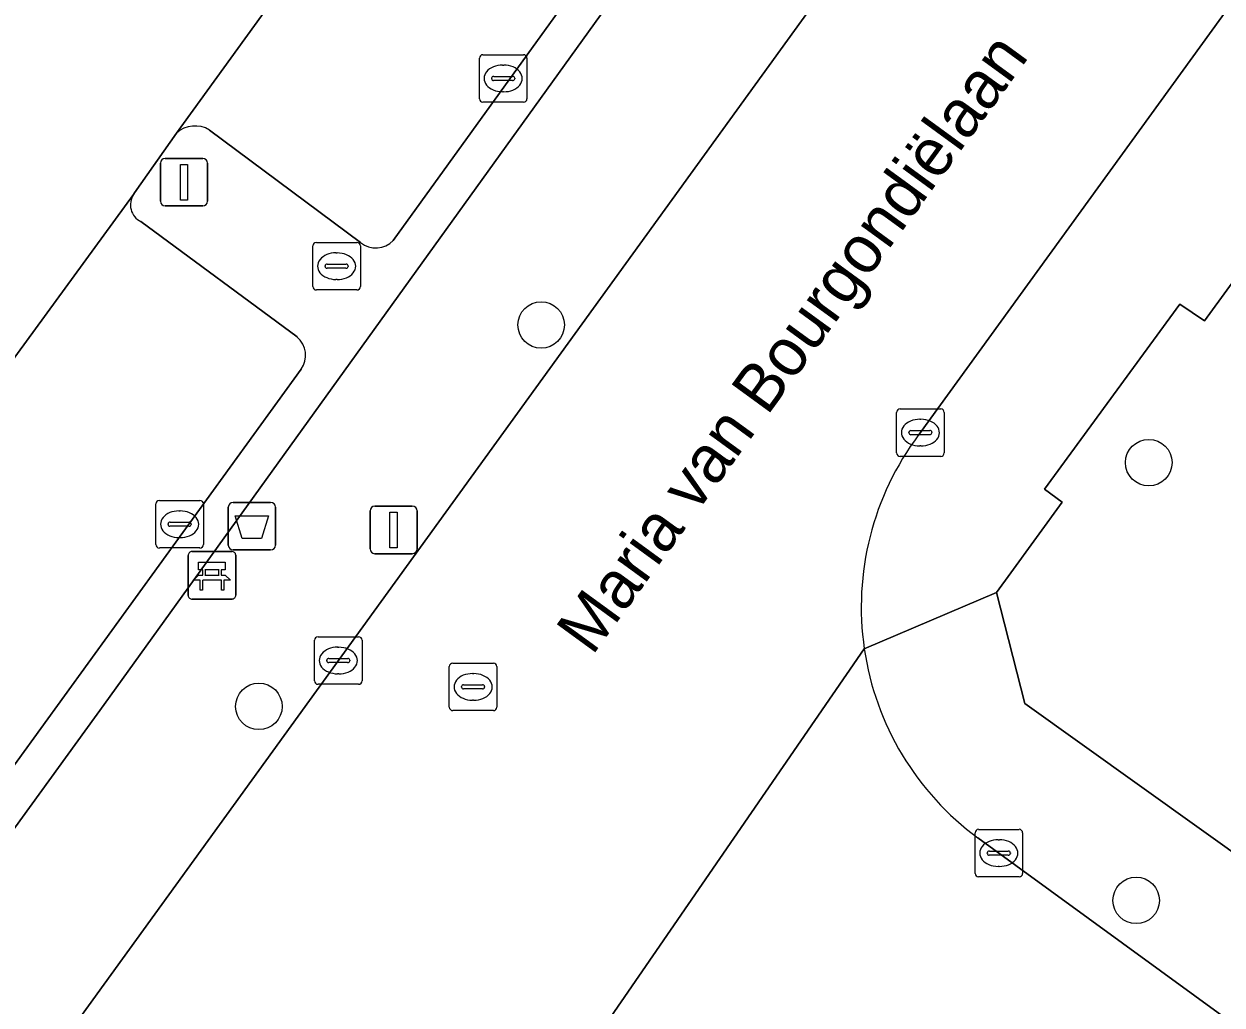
# Model space of a CAD drawing. Extents: x 159674 to 160531, y 382172 to 382904.
# Drawn here: x 159998.31 to 160023.5, y 382457.43 to 382478.06 of the extents above; entities that cross this region are included whole.
import ezdxf

# ---------------------------------------------------------------- set-up
doc = ezdxf.new("R2010")
doc.units = 0
for name, color, linetype in [('IMGEO_Afvalbak', 7, 'Continuous'), ('IMGEO_Bank', 7, 'Continuous'), ('IMGEO_Boom', 7, 'Continuous'), ('IMGEO_Groenvoorziening', 7, 'Continuous'), ('IMGEO_Kolk', 7, 'Continuous'), ('IMGEO_Lichtmast', 7, 'Continuous'), ('IMGEO_Openbare_ruimte_label', 7, 'Continuous'), ('IMGEO_Parkeervlak_open', 7, 'Continuous'), ('IMGEO_Rijbaan_lokaal_open', 7, 'Continuous'), ('IMGEO_Rioolput', 7, 'Continuous'), ('IMGEO_Voetpad_open', 7, 'Continuous')]:
    doc.layers.add(name, color=color, linetype=linetype)

msp = doc.modelspace()

# ---------------------------------------------------------------- linework, layer by layer
at = {"layer": 'IMGEO_Afvalbak'}
for p, q in [((160002.607, 382467.102), (160002.607, 382467.902)), ((160002.607, 382467.902), (160002.607, 382467.102)), ((160002.707, 382468.002), (160003.497, 382468.002)), ((160003.497, 382468.002), (160002.707, 382468.002)), ((160003.597, 382467.902), (160003.597, 382467.102)), ((160003.597, 382467.102), (160003.597, 382467.902)), ((160003.497, 382467.002), (160002.707, 382467.002)), ((160002.707, 382467.002), (160003.497, 382467.002))]:
    msp.add_line(p, q, dxfattribs=at)
msp.add_lwpolyline([(160002.75, 382467.716), (160003.454, 382467.716), (160003.305, 382467.246), (160002.899, 382467.246), (160002.75, 382467.716)], dxfattribs=at)
for centre, start, end in [((160002.707, 382467.902), 90, 180), ((160002.707, 382467.902), 90, 180), ((160003.497, 382467.902), 0, 90), ((160003.497, 382467.902), 360, 90), ((160002.707, 382467.102), 180, 270), ((160002.707, 382467.102), 180, 270), ((160003.497, 382467.102), 270, 0), ((160003.497, 382467.102), 270, 0)]:
    msp.add_arc(centre, 0.1, start, end, dxfattribs=at)
at = {"layer": 'IMGEO_Bank'}
for p, q in [((160001.764, 382466.044), (160001.764, 382466.885)), ((160001.764, 382466.885), (160001.764, 382466.044)), ((160001.839, 382466.969), (160002.68, 382466.969)), ((160002.68, 382466.969), (160001.839, 382466.969)), ((160002.764, 382466.894), (160002.764, 382466.053)), ((160002.764, 382466.053), (160002.764, 382466.894)), ((160002.461, 382466.367), (160002.068, 382466.367)), ((160002.073, 382466.475), (160002.073, 382466.581)), ((160002.117, 382466.581), (160002.117, 382466.475)), ((160002.405, 382466.587), (160002.123, 382466.587)), ((160002.123, 382466.469), (160002.405, 382466.469)), ((160002.411, 382466.475), (160002.411, 382466.581)), ((160002.455, 382466.581), (160002.455, 382466.475)), ((160002.689, 382465.969), (160001.848, 382465.969)), ((160001.848, 382465.969), (160002.689, 382465.969))]:
    msp.add_line(p, q, dxfattribs=at)
for points in [[(160002.067, 382466.587), (160001.981, 382466.587), (160001.981, 382466.748), (160002.544, 382466.748), (160002.544, 382466.587), (160002.461, 382466.587)], [(160002.011, 382466.367), (160001.869, 382466.367), (160001.981, 382466.469), (160002.067, 382466.469)], [(160002.061, 382466.36), (160002.061, 382466.153), (160002.018, 382466.153), (160002.018, 382466.36)], [(160002.461, 382466.469), (160002.544, 382466.469), (160002.656, 382466.367), (160002.517, 382466.367)], [(160002.511, 382466.36), (160002.511, 382466.153), (160002.467, 382466.153), (160002.467, 382466.36)]]:
    msp.add_lwpolyline(points, dxfattribs=at)
for centre, radius, start, end in [((160001.842, 382466.891), 0.0779, 92.4484, 184.2845), ((160001.842, 382466.891), 0.0779, 92.4484, 184.2845), ((160002.686, 382466.891), 0.0779, 2.4484, 94.2845), ((160002.686, 382466.891), 0.0779, 2.4484, 94.2845), ((160002.011, 382466.36), 0.00671, 2.8957, 87.1043), ((160002.068, 382466.36), 0.00671, 92.8957, 177.1043), ((160002.066, 382466.58), 0.00671, 2.8957, 87.1043), ((160002.066, 382466.476), 0.00671, 272.8957, 357.1043), ((160002.123, 382466.58), 0.00671, 92.8957, 177.1043), ((160002.123, 382466.476), 0.00671, 182.8957, 267.1043), ((160002.405, 382466.58), 0.00671, 2.8957, 87.1043), ((160002.405, 382466.476), 0.00671, 272.8957, 357.1043), ((160002.462, 382466.58), 0.00671, 92.8957, 177.1043), ((160002.462, 382466.476), 0.00671, 182.8957, 267.1043), ((160002.46, 382466.36), 0.00671, 2.8957, 87.1043), ((160002.517, 382466.36), 0.00671, 92.8957, 177.1043), ((160001.842, 382466.047), 0.0779, 182.4484, 274.2845), ((160001.842, 382466.047), 0.0779, 182.4484, 274.2845), ((160002.686, 382466.047), 0.0779, 272.4484, 4.2845), ((160002.686, 382466.047), 0.0779, 272.4484, 4.2845)]:
    msp.add_arc(centre, radius, start, end, dxfattribs=at)
at = {"layer": 'IMGEO_Boom'}
for centre in [(160009.184, 382471.733), (160021.959, 382468.838), (160003.25, 382463.712), (160021.694, 382459.633)]:
    msp.add_circle(centre, 0.489, dxfattribs=at)
at = {"layer": 'IMGEO_Groenvoorziening'}
for points in [[(159981.244, 382437.887), (159985.646, 382443.958), (160000, 382463.753), (160017.37, 382487.892), (160016.763, 382488.325), (160006.076, 382473.508)], [(160001.516, 382475.768), (160000.638, 382474.511), (160000.615, 382474.478)], [(160005.388, 382473.465), (160002.211, 382475.832)], [(160000.766, 382473.907), (160004.053, 382471.48)], [(160004.14, 382470.802), (159993.682, 382456.376)]]:
    msp.add_lwpolyline(points, dxfattribs=at)
msp.add_lwpolyline([(160037.642, 382478.923), (160031.503, 382483.33), (160023.13, 382471.823), (160022.611, 382472.173), (160019.765, 382468.28), (160020.141, 382468.006), (160019.056, 382466.519), (160018.758, 382466.11), (160019.353, 382463.773), (160024.222, 382460.289), (160027.135, 382464.334)], close=True, dxfattribs=at)
for centre, radius, start, end in [((160001.907, 382475.331), 0.586, 58.7458, 131.7769), ((160000.944, 382474.26), 0.395, 146.4119, 243.2135), ((160005.709, 382473.859), 0.508, 230.831, 316.3216), ((160003.725, 382471.093), 0.507, 324.9413, 49.6831)]:
    msp.add_arc(centre, radius, start, end, dxfattribs=at)
at = {"layer": 'IMGEO_Kolk'}
for p, q in [((160007.885, 382476.49), (160007.885, 382477.342)), ((160007.96, 382477.416), (160008.812, 382477.416)), ((160008.373, 382477.196), (160008.398, 382477.196)), ((160008.886, 382477.342), (160008.886, 382476.49)), ((160008.187, 382476.959), (160008.585, 382476.959)), ((160008.144, 382476.91), (160008.144, 382476.922)), ((160008.582, 382476.873), (160008.184, 382476.873)), ((160008.628, 382476.922), (160008.628, 382476.91)), ((160008.396, 382476.636), (160008.371, 382476.636)), ((160008.812, 382476.416), (160007.96, 382476.416)), ((160016.657, 382469.043), (160016.657, 382469.895)), ((160016.732, 382469.969), (160017.584, 382469.969)), ((160017.658, 382469.895), (160017.658, 382469.043)), ((160017.145, 382469.749), (160017.17, 382469.749)), ((160016.916, 382469.463), (160016.916, 382469.475)), ((160017.354, 382469.426), (160016.956, 382469.426)), ((160016.959, 382469.512), (160017.357, 382469.512)), ((160017.4, 382469.475), (160017.4, 382469.463)), ((160017.168, 382469.189), (160017.143, 382469.189)), ((160017.584, 382468.969), (160016.732, 382468.969)), ((160001.082, 382467.117), (160001.082, 382467.969)), ((160001.157, 382468.043), (160002.009, 382468.043)), ((160002.083, 382467.969), (160002.083, 382467.117)), ((160001.57, 382467.823), (160001.595, 382467.823)), ((160001.341, 382467.537), (160001.341, 382467.549)), ((160001.779, 382467.5), (160001.381, 382467.5)), ((160001.384, 382467.586), (160001.782, 382467.586)), ((160001.825, 382467.549), (160001.825, 382467.537)), ((160001.593, 382467.263), (160001.568, 382467.263)), ((160002.009, 382467.043), (160001.157, 382467.043)), ((160004.418, 382464.251), (160004.418, 382465.103)), ((160004.493, 382465.177), (160005.345, 382465.177)), ((160005.419, 382465.103), (160005.419, 382464.251)), ((160004.906, 382464.957), (160004.931, 382464.957)), ((160004.677, 382464.671), (160004.677, 382464.683)), ((160005.115, 382464.634), (160004.717, 382464.634)), ((160004.72, 382464.72), (160005.118, 382464.72)), ((160005.161, 382464.683), (160005.161, 382464.671)), ((160004.929, 382464.397), (160004.904, 382464.397)), ((160005.345, 382464.177), (160004.493, 382464.177)), ((160018.381, 382461.127), (160019.233, 382461.127)), ((160018.306, 382460.201), (160018.306, 382461.053)), ((160018.794, 382460.907), (160018.819, 382460.907)), ((160019.307, 382461.053), (160019.307, 382460.201)), ((160018.565, 382460.621), (160018.565, 382460.633)), ((160019.003, 382460.584), (160018.605, 382460.584)), ((160018.608, 382460.67), (160019.006, 382460.67)), ((160019.049, 382460.633), (160019.049, 382460.621)), ((160018.817, 382460.347), (160018.792, 382460.347)), ((160019.233, 382460.127), (160018.381, 382460.127))]:
    msp.add_line(p, q, dxfattribs=at)
for points in [[(160007.885, 382476.49), (160007.885, 382477.342)], [(160007.96, 382477.416), (160008.812, 382477.416)], [(160008.886, 382477.342), (160008.886, 382476.49)], [(160008.812, 382476.416), (160007.96, 382476.416)], [(160016.657, 382469.043), (160016.657, 382469.895)], [(160016.732, 382469.969), (160017.584, 382469.969)], [(160017.658, 382469.895), (160017.658, 382469.043)], [(160017.584, 382468.969), (160016.732, 382468.969)], [(160001.082, 382467.117), (160001.082, 382467.969)], [(160001.157, 382468.043), (160002.009, 382468.043)], [(160002.083, 382467.969), (160002.083, 382467.117)], [(160002.009, 382467.043), (160001.157, 382467.043)], [(160004.418, 382464.251), (160004.418, 382465.103)], [(160004.493, 382465.177), (160005.345, 382465.177)], [(160005.419, 382465.103), (160005.419, 382464.251)], [(160005.345, 382464.177), (160004.493, 382464.177)], [(160018.381, 382461.127), (160019.233, 382461.127)], [(160018.306, 382460.201), (160018.306, 382461.053)], [(160019.307, 382461.053), (160019.307, 382460.201)], [(160019.233, 382460.127), (160018.381, 382460.127)]]:
    msp.add_lwpolyline(points, dxfattribs=at)
for centre, radius, start, end in [((160007.962, 382477.34), 0.0765, 91.552, 178.448), ((160007.962, 382477.34), 0.0765, 91.552, 178.448), ((160008.81, 382477.34), 0.0765, 1.552, 88.448), ((160008.81, 382477.34), 0.0765, 1.552, 88.448), ((160008.184, 382476.919), 0.0403, 85.8775, 175.7526), ((160008.589, 382476.921), 0.0386, 1.7309, 96.639), ((160008.181, 382476.909), 0.0366, 178.938, 274.7102), ((160008.585, 382476.916), 0.043, 264.8664, 352.4533), ((160007.962, 382476.492), 0.0765, 181.552, 268.448), ((160007.962, 382476.492), 0.0765, 181.552, 268.448), ((160008.81, 382476.492), 0.0765, 271.552, 358.448), ((160008.81, 382476.492), 0.0765, 271.552, 358.448), ((160016.734, 382469.893), 0.0765, 91.552, 178.448), ((160016.734, 382469.893), 0.0765, 91.552, 178.448), ((160017.582, 382469.893), 0.0765, 1.552, 88.448), ((160017.582, 382469.893), 0.0765, 1.552, 88.448), ((160016.956, 382469.472), 0.0403, 85.8775, 175.7526), ((160016.953, 382469.462), 0.0366, 178.938, 274.7102), ((160017.357, 382469.469), 0.043, 264.8664, 352.4533), ((160017.361, 382469.474), 0.0386, 1.7309, 96.639), ((160016.734, 382469.045), 0.0765, 181.552, 268.448), ((160016.734, 382469.045), 0.0765, 181.552, 268.448), ((160017.582, 382469.045), 0.0765, 271.552, 358.448), ((160017.582, 382469.045), 0.0765, 271.552, 358.448), ((160001.159, 382467.967), 0.0765, 91.552, 178.448), ((160001.159, 382467.967), 0.0765, 91.552, 178.448), ((160002.007, 382467.967), 0.0765, 1.552, 88.448), ((160002.007, 382467.967), 0.0765, 1.552, 88.448), ((160001.381, 382467.546), 0.0403, 85.8775, 175.7526), ((160001.378, 382467.536), 0.0366, 178.938, 274.7102), ((160001.782, 382467.543), 0.043, 264.8664, 352.4533), ((160001.786, 382467.548), 0.0386, 1.7309, 96.639), ((160001.159, 382467.119), 0.0765, 181.552, 268.448), ((160001.159, 382467.119), 0.0765, 181.552, 268.448), ((160002.007, 382467.119), 0.0765, 271.552, 358.448), ((160002.007, 382467.119), 0.0765, 271.552, 358.448), ((160004.495, 382465.101), 0.0765, 91.552, 178.448), ((160004.495, 382465.101), 0.0765, 91.552, 178.448), ((160005.343, 382465.101), 0.0765, 1.552, 88.448), ((160005.343, 382465.101), 0.0765, 1.552, 88.448), ((160004.717, 382464.68), 0.0403, 85.8775, 175.7526), ((160004.714, 382464.67), 0.0366, 178.938, 274.7102), ((160005.118, 382464.677), 0.043, 264.8664, 352.4533), ((160005.122, 382464.682), 0.0386, 1.7309, 96.639), ((160004.495, 382464.253), 0.0765, 181.552, 268.448), ((160004.495, 382464.253), 0.0765, 181.552, 268.448), ((160005.343, 382464.253), 0.0765, 271.552, 358.448), ((160005.343, 382464.253), 0.0765, 271.552, 358.448), ((160018.383, 382461.051), 0.0765, 91.552, 178.448), ((160018.383, 382461.051), 0.0765, 91.552, 178.448), ((160019.231, 382461.051), 0.0765, 1.552, 88.448), ((160019.231, 382461.051), 0.0765, 1.552, 88.448), ((160018.605, 382460.63), 0.0403, 85.8775, 175.7526), ((160018.602, 382460.62), 0.0366, 178.938, 274.7102), ((160019.006, 382460.627), 0.043, 264.8664, 352.4533), ((160019.01, 382460.632), 0.0386, 1.7309, 96.639), ((160018.383, 382460.203), 0.0765, 181.552, 268.448), ((160018.383, 382460.203), 0.0765, 181.552, 268.448), ((160019.231, 382460.203), 0.0765, 271.552, 358.448), ((160019.231, 382460.203), 0.0765, 271.552, 358.448)]:
    msp.add_arc(centre, radius, start, end, dxfattribs=at)
for centre, major_axis, ratio, start_param, end_param in [((160008.372, 382476.916), (-0.387, 0.002), 0.722429, 4.712389, 7.853982), ((160008.397, 382476.916), (-0.39, 0.002), 0.717154, 1.570796, 4.712389), ((160017.144, 382469.469), (-0.387, 0.002), 0.722429, 4.712389, 7.853982), ((160017.169, 382469.469), (-0.39, 0.002), 0.717154, 1.570796, 4.712389), ((160001.569, 382467.543), (-0.387, 0.002), 0.722429, 4.712389, 7.853982), ((160001.594, 382467.543), (-0.39, 0.002), 0.717154, 1.570796, 4.712389), ((160004.905, 382464.677), (-0.387, 0.002), 0.722429, 4.712389, 7.853982), ((160004.93, 382464.677), (-0.39, 0.002), 0.717154, 1.570796, 4.712389), ((160018.793, 382460.627), (-0.387, 0.002), 0.722429, 4.712389, 7.853982), ((160018.818, 382460.627), (-0.39, 0.002), 0.717154, 1.570796, 4.712389)]:
    msp.add_ellipse(centre, major_axis=major_axis, ratio=ratio, start_param=start_param, end_param=end_param, dxfattribs=at)
at = {"layer": 'IMGEO_Lichtmast'}
for p, q in [((160001.279, 382475.235), (160002.069, 382475.235)), ((160002.069, 382475.235), (160001.279, 382475.235)), ((160001.179, 382474.335), (160001.179, 382475.135)), ((160001.179, 382475.135), (160001.179, 382474.335)), ((160002.169, 382475.135), (160002.169, 382474.335)), ((160002.169, 382474.335), (160002.169, 382475.135)), ((160002.069, 382474.235), (160001.279, 382474.235)), ((160001.279, 382474.235), (160002.069, 382474.235)), ((160005.686, 382467.923), (160006.476, 382467.923)), ((160006.476, 382467.923), (160005.686, 382467.923)), ((160005.586, 382467.023), (160005.586, 382467.823)), ((160005.586, 382467.823), (160005.586, 382467.023)), ((160006.576, 382467.823), (160006.576, 382467.023)), ((160006.576, 382467.023), (160006.576, 382467.823)), ((160006.476, 382466.923), (160005.686, 382466.923)), ((160005.686, 382466.923), (160006.476, 382466.923))]:
    msp.add_line(p, q, dxfattribs=at)
for points in [[(160001.599, 382475.11), (160001.749, 382475.11), (160001.749, 382474.36), (160001.599, 382474.36), (160001.599, 382475.11)], [(160006.006, 382467.798), (160006.156, 382467.798), (160006.156, 382467.048), (160006.006, 382467.048), (160006.006, 382467.798)]]:
    msp.add_lwpolyline(points, dxfattribs=at)
for centre, start, end in [((160001.279, 382475.135), 90, 180), ((160001.279, 382475.135), 90, 180), ((160002.069, 382475.135), 0, 90), ((160002.069, 382475.135), 360, 90), ((160001.279, 382474.335), 180, 270), ((160001.279, 382474.335), 180, 270), ((160002.069, 382474.335), 270, 0), ((160002.069, 382474.335), 270, 0), ((160005.686, 382467.823), 90, 180), ((160005.686, 382467.823), 90, 180), ((160006.476, 382467.823), 0, 90), ((160006.476, 382467.823), 360, 90), ((160005.686, 382467.023), 180, 270), ((160005.686, 382467.023), 180, 270), ((160006.476, 382467.023), 270, 0), ((160006.476, 382467.023), 270, 0)]:
    msp.add_arc(centre, 0.1, start, end, dxfattribs=at)
at = {"layer": 'IMGEO_Parkeervlak_open'}
for points in [[(160016.763, 382488.325), (160012.741, 382491.261), (160001.516, 382475.768)], [(160006.076, 382473.508), (160016.763, 382488.325)], [(160002.211, 382475.832), (160005.388, 382473.465)], [(160000.615, 382474.478), (159989.11, 382458.723)], [(160004.053, 382471.48), (160000.766, 382473.907)], [(159993.682, 382456.376), (160004.14, 382470.802)]]:
    msp.add_lwpolyline(points, dxfattribs=at)
for centre, radius, start, end in [((160001.907, 382475.331), 0.586, 58.7458, 131.7769), ((160000.944, 382474.26), 0.395, 146.4119, 243.2135), ((160005.709, 382473.859), 0.508, 230.831, 316.3216), ((160003.725, 382471.093), 0.507, 324.9413, 49.6831)]:
    msp.add_arc(centre, radius, start, end, dxfattribs=at)
at = {"layer": 'IMGEO_Rijbaan_lokaal_open'}
for points in [[(160051.746, 382520.454), (160047.551, 382523.358), (160046.433, 382521.888), (160040.526, 382513.809), (160030.477, 382500), (160026.917, 382495.079), (160020.333, 382485.978), (160000, 382457.874), (159989.893, 382443.905), (159982.977, 382434.345), (159980.776, 382431.302)], [(160017.12, 382469.419), (160041.091, 382502.494)], [(159970.361, 382433.202), (159975.994, 382440.795), (159988.441, 382457.767), (159989.11, 382458.723), (160000.615, 382474.478), (160000.638, 382474.511), (160001.516, 382475.768), (160012.741, 382491.261), (160012.48, 382491.452)], [(160015.978, 382464.923), (160010.202, 382456.532)], [(160010.202, 382456.532), (160015.978, 382464.923)], [(160123.455, 382384.426), (160018.366, 382460.946)]]:
    msp.add_lwpolyline(points, dxfattribs=at)
for centre, radius, start, end in [((160021.94, 382465.802), 6.026, 143.1121, 188.384), ((160021.943, 382465.799), 6.029, 188.3581, 233.6076)]:
    msp.add_arc(centre, radius, start, end, dxfattribs=at)
at = {"layer": 'IMGEO_Rioolput'}
for p, q in [((160004.458, 382473.469), (160005.31, 382473.469)), ((160004.383, 382472.543), (160004.383, 382473.395)), ((160004.871, 382473.249), (160004.896, 382473.249)), ((160005.384, 382473.395), (160005.384, 382472.543)), ((160004.642, 382472.963), (160004.642, 382472.975)), ((160005.08, 382472.926), (160004.682, 382472.926)), ((160004.685, 382473.012), (160005.083, 382473.012)), ((160005.126, 382472.975), (160005.126, 382472.963)), ((160004.894, 382472.689), (160004.869, 382472.689)), ((160005.31, 382472.469), (160004.458, 382472.469)), ((160007.328, 382464.623), (160008.18, 382464.623)), ((160007.253, 382463.697), (160007.253, 382464.549)), ((160007.741, 382464.403), (160007.766, 382464.403)), ((160008.254, 382464.549), (160008.254, 382463.697)), ((160007.512, 382464.117), (160007.512, 382464.129)), ((160007.555, 382464.166), (160007.953, 382464.166)), ((160007.996, 382464.129), (160007.996, 382464.117)), ((160007.95, 382464.08), (160007.552, 382464.08)), ((160007.764, 382463.843), (160007.739, 382463.843)), ((160008.18, 382463.623), (160007.328, 382463.623))]:
    msp.add_line(p, q, dxfattribs=at)
for points in [[(160004.458, 382473.469), (160005.31, 382473.469)], [(160004.383, 382472.543), (160004.383, 382473.395)], [(160005.384, 382473.395), (160005.384, 382472.543)], [(160005.31, 382472.469), (160004.458, 382472.469)], [(160007.328, 382464.623), (160008.18, 382464.623)], [(160007.253, 382463.697), (160007.253, 382464.549)], [(160008.254, 382464.549), (160008.254, 382463.697)], [(160008.18, 382463.623), (160007.328, 382463.623)]]:
    msp.add_lwpolyline(points, dxfattribs=at)
for centre, radius, start, end in [((160004.46, 382473.393), 0.0765, 91.552, 178.448), ((160004.46, 382473.393), 0.0765, 91.552, 178.448), ((160005.308, 382473.393), 0.0765, 1.552, 88.448), ((160005.308, 382473.393), 0.0765, 1.552, 88.448), ((160004.682, 382472.972), 0.0403, 85.8775, 175.7526), ((160004.679, 382472.962), 0.0366, 178.938, 274.7102), ((160005.083, 382472.969), 0.043, 264.8664, 352.4533), ((160005.087, 382472.974), 0.0386, 1.7309, 96.639), ((160004.46, 382472.545), 0.0765, 181.552, 268.448), ((160004.46, 382472.545), 0.0765, 181.552, 268.448), ((160005.308, 382472.545), 0.0765, 271.552, 358.448), ((160005.308, 382472.545), 0.0765, 271.552, 358.448), ((160007.33, 382464.547), 0.0765, 91.552, 178.448), ((160007.33, 382464.547), 0.0765, 91.552, 178.448), ((160008.178, 382464.547), 0.0765, 1.552, 88.448), ((160008.178, 382464.547), 0.0765, 1.552, 88.448), ((160007.552, 382464.126), 0.0403, 85.8775, 175.7526), ((160007.549, 382464.116), 0.0366, 178.938, 274.7102), ((160007.953, 382464.123), 0.043, 264.8664, 352.4533), ((160007.957, 382464.128), 0.0386, 1.7309, 96.639), ((160007.33, 382463.699), 0.0765, 181.552, 268.448), ((160007.33, 382463.699), 0.0765, 181.552, 268.448), ((160008.178, 382463.699), 0.0765, 271.552, 358.448), ((160008.178, 382463.699), 0.0765, 271.552, 358.448)]:
    msp.add_arc(centre, radius, start, end, dxfattribs=at)
for centre, major_axis, ratio, start_param, end_param in [((160004.87, 382472.969), (-0.387, 0.002), 0.722429, 4.712389, 7.853982), ((160004.895, 382472.969), (-0.39, 0.002), 0.717154, 1.570796, 4.712389), ((160007.74, 382464.123), (-0.387, 0.002), 0.722429, 4.712389, 7.853982), ((160007.765, 382464.123), (-0.39, 0.002), 0.717154, 1.570796, 4.712389)]:
    msp.add_ellipse(centre, major_axis=major_axis, ratio=ratio, start_param=start_param, end_param=end_param, dxfattribs=at)
at = {"layer": 'IMGEO_Voetpad_open'}
for points in [[(160051.574, 382516.842), (160051.402, 382516.632), (160041.091, 382502.494), (160017.12, 382469.419)], [(160015.978, 382464.923), (160018.758, 382466.11), (160019.056, 382466.519), (160020.141, 382468.006), (160019.765, 382468.28), (160022.611, 382472.173), (160023.13, 382471.823), (160031.503, 382483.33)], [(160024.222, 382460.289), (160019.353, 382463.773), (160018.758, 382466.11), (160015.978, 382464.923)], [(160018.366, 382460.946), (160123.455, 382384.426), (160127.601, 382390.967)]]:
    msp.add_lwpolyline(points, dxfattribs=at)
msp.add_lwpolyline([(160020.333, 382485.978), (160017.498, 382488.062), (160017.37, 382487.892), (160000, 382463.753), (159985.646, 382443.958), (159989.893, 382443.905), (160000, 382457.874)], close=True, dxfattribs=at)
for centre, radius, start, end in [((160021.94, 382465.802), 6.026, 143.1121, 188.384), ((160021.943, 382465.799), 6.029, 188.3581, 233.6076)]:
    msp.add_arc(centre, radius, start, end, dxfattribs=at)

# ---------------------------------------------------------------- texts
at = {"layer": 'IMGEO_Openbare_ruimte_label'}
msp.add_text('Maria van Bourgondiëlaan', height=1, rotation=53.9094, dxfattribs=at).set_placement((160010.258, 382464.761))

doc.saveas('drawing.dxf')
